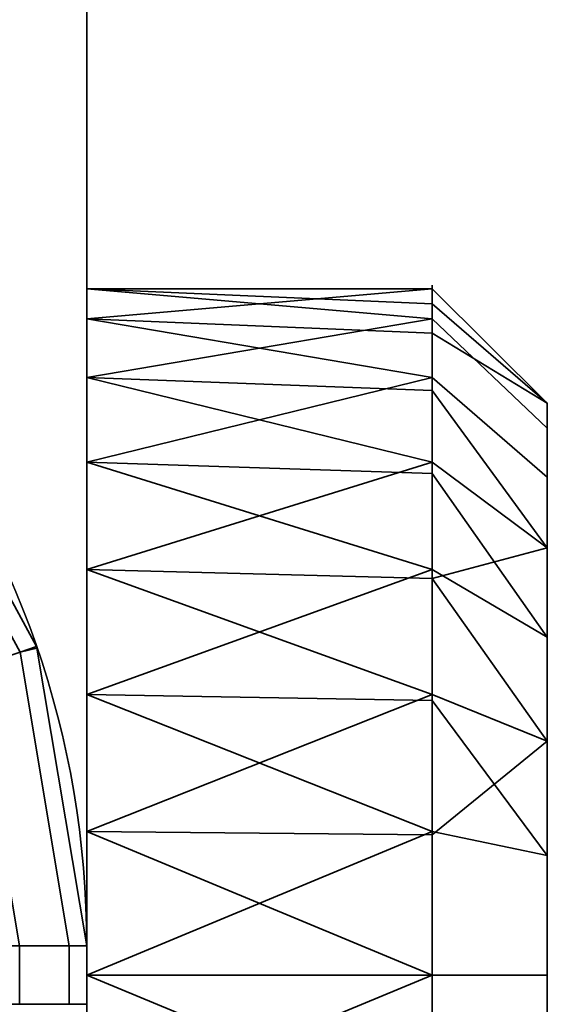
# Model space of a CAD drawing. Header units: millimetres. Extents: x -603 to 3703, y -115 to 249.
# Tile 623 of 656: x 1999.21 to 2001.5, y -19.93 to -15.65. Entities that reach past the tile are written whole.
import ezdxf

# ---------------------------------------------------------------- set-up
doc = ezdxf.new("R2010")
doc.units = ezdxf.units.MM
doc.layers.add('152', color=7, linetype='Continuous', true_color=0xffffff)

# ---------------------------------------------------------------- blocks, each defined once
blk = doc.blocks.new('UG_SURFACE_148')
at = {"layer": '152', "color": 252, "linetype": 'Continuous', "lineweight": 35}
for points in [[(1997.4999, -26.3, 1516.25), (1999.5, -26.3, 1516.25), (1999.5, -13.3, 1516.25), (1997.4999, -13.3, 1516.25)], [(1997.4999, -13.3, 1507.25), (1999.5, -13.3, 1507.25), (1999.5, -26.3, 1507.25), (1997.4999, -26.3, 1507.25)], [(1999.5, -13.3, 1516.25), (1999.5, -26.3, 1516.25), (1999.5, -20.4237, 1514.6844), (1999.5, -19.1763, 1514.6844)], [(1999.5, -13.3, 1507.25), (1999.5, -13.3, 1516.25), (1999.5, -16.8164, 1512.0636), (1999.5, -16.9468, 1510.8229)], [(1999.5, -13.3, 1516.25), (1999.5, -17.2019, 1513.25), (1999.5, -16.8164, 1512.0636)], [(1999.5, -16.9468, 1510.8229), (1999.5, -17.5706, 1509.7426), (1999.5, -13.3, 1507.25)], [(1999.5, -19.1763, 1514.6844), (1999.5, -18.0366, 1514.1771), (1999.5, -13.3, 1516.25)], [(1999.5, -18.0366, 1514.1771), (1999.5, -17.2019, 1513.25), (1999.5, -13.3, 1516.25)], [(1999.5, -17.5706, 1509.7426), (1999.5, -18.5798, 1509.0094), (1999.5, -13.3, 1507.25)], [(1999.5, -26.3, 1507.25), (1999.5, -13.3, 1507.25), (1999.5, -19.8, 1508.75), (1999.5, -21.0202, 1509.0094)], [(1999.5, -18.5798, 1509.0094), (1999.5, -19.8, 1508.75), (1999.5, -13.3, 1507.25)], [(1999.5, -16.9468, 1510.8229), (1999.5, -16.8164, 1512.0636), (2000.9999, -16.8164, 1511.4365)], [(1999.5, -16.8164, 1512.0636), (2000.9999, -16.8816, 1512.0567), (2000.9999, -16.8164, 1511.4365)], [(2000.9999, -16.9468, 1512.6771), (1999.5, -16.8164, 1512.0636), (1999.5, -17.2019, 1513.25)], [(2000.9999, -16.9468, 1512.6771), (2000.9999, -16.8816, 1512.0567), (1999.5, -16.8164, 1512.0636)], [(2000.9999, -16.8164, 1511.4365), (2000.9999, -17.0092, 1510.8432), (1999.5, -16.9468, 1510.8229)], [(2001.4999, -17.3137, 1511.4887), (2000.9999, -16.8164, 1511.4365), (2000.9999, -16.8816, 1512.0567)], [(2000.9999, -17.0092, 1510.8432), (2000.9999, -16.8164, 1511.4365), (2001.4999, -17.3137, 1511.4887)], [(2000.9999, -16.8816, 1512.0567), (2000.9999, -16.9468, 1512.6771), (2001.4999, -17.4224, 1512.5226), (2001.4999, -17.3137, 1511.4887)], [(1999.5, -17.5706, 1509.7426), (1999.5, -16.9468, 1510.8229), (2000.9999, -17.2019, 1510.25)], [(1999.5, -16.9468, 1510.8229), (2000.9999, -17.0092, 1510.8432), (2000.9999, -17.2019, 1510.25)], [(1999.5, -17.2019, 1513.25), (2000.9999, -17.2587, 1513.2172), (2000.9999, -16.9468, 1512.6771)], [(2001.4999, -17.9421, 1513.4228), (2001.4999, -17.4224, 1512.5226), (2000.9999, -16.9468, 1512.6771), (2000.9999, -17.2587, 1513.2172)], [(2001.4999, -17.3137, 1511.4887), (2001.4999, -17.6349, 1510.5), (2000.9999, -17.2019, 1510.25), (2000.9999, -17.0092, 1510.8432)], [(1999.5, -17.2019, 1513.25), (1999.5, -18.0366, 1514.1771), (2000.9999, -17.5706, 1513.7573)], [(2000.9999, -17.5706, 1513.7573), (2000.9999, -17.2587, 1513.2172), (1999.5, -17.2019, 1513.25)], [(2000.9999, -17.2019, 1510.25), (2000.9999, -17.6193, 1509.7865), (1999.5, -17.5706, 1509.7426)], [(2000.9999, -17.6193, 1509.7865), (2000.9999, -17.2019, 1510.25), (2001.4999, -17.6349, 1510.5), (2001.4999, -18.3305, 1509.7275)], [(1998.5926, -17.2579, 1502.1327), (1999.2102, -18.3959, 1502.1327), (1999.2822, -18.3711, 1501.75), (1998.66, -17.2247, 1501.75)], [(1998.66, -17.2247, 1499.75), (1999.2822, -18.3711, 1499.75), (1999.2102, -18.3959, 1499.3674), (1998.5926, -17.2579, 1499.3674)], [(1998.66, -17.2247, 1521.75), (1999.2822, -18.3711, 1521.75), (1999.2102, -18.3959, 1521.3673), (1998.5926, -17.2579, 1521.3673)], [(1998.5926, -17.2579, 1524.1327), (1999.2102, -18.3959, 1524.1327), (1999.2822, -18.3711, 1523.7499), (1998.66, -17.2247, 1523.7499)], [(1999.2822, -18.3711, 1521.75), (1998.66, -17.2247, 1521.75), (1998.66, -17.2247, 1523.7499), (1999.2822, -18.3711, 1523.7499)], [(1999.2822, -18.3711, 1499.75), (1998.66, -17.2247, 1499.75), (1998.66, -17.2247, 1501.75), (1999.2822, -18.3711, 1501.75)], [(1999.2102, -18.3959, 1502.1327), (1998.5926, -17.2579, 1502.1327), (1998.4217, -17.3913, 1502.4571), (1999.0053, -18.4664, 1502.4571)], [(1998.5926, -17.2579, 1499.3674), (1999.2102, -18.3959, 1499.3674), (1999.0053, -18.4664, 1499.0429), (1998.4217, -17.3913, 1499.0429)], [(1998.5926, -17.2579, 1521.3673), (1999.2102, -18.3959, 1521.3673), (1999.0053, -18.4664, 1521.0429), (1998.4217, -17.3913, 1521.0429)], [(1999.2102, -18.3959, 1524.1327), (1998.5926, -17.2579, 1524.1327), (1998.4217, -17.3913, 1524.4571), (1999.0053, -18.4664, 1524.4571)], [(2000.9999, -17.2587, 1513.2172), (2000.9999, -17.5706, 1513.7573), (2001.4999, -17.9421, 1513.4228)], [(2001.4999, -17.6349, 1510.5), (2001.4999, -17.3137, 1511.4887), (2001.4999, -17.4224, 1512.5226), (2001.4999, -19.8, 1511.75)], [(2001.4999, -17.4224, 1512.5226), (2001.4999, -17.9421, 1513.4228), (2001.4999, -18.7832, 1514.0339), (2001.4999, -19.8, 1511.75)], [(1999.5, -17.5706, 1509.7426), (2000.9999, -17.6193, 1509.7865), (2000.9999, -18.0366, 1509.323)], [(2000.9999, -18.0366, 1509.323), (1999.5, -18.5798, 1509.0094), (1999.5, -17.5706, 1509.7426)], [(1999.5, -18.0366, 1514.1771), (2000.9999, -18.0752, 1514.124), (2000.9999, -17.5706, 1513.7573)], [(2001.4999, -17.9421, 1513.4228), (2000.9999, -17.5706, 1513.7573), (2000.9999, -18.0752, 1514.124)], [(2001.4999, -18.3305, 1509.7275), (2000.9999, -18.0366, 1509.323), (2000.9999, -17.6193, 1509.7865)], [(2001.4999, -19.8, 1511.75), (2001.4999, -19.2802, 1509.3046), (2001.4999, -18.3305, 1509.7275), (2001.4999, -17.6349, 1510.5)], [(2000.9999, -18.0752, 1514.124), (2000.9999, -18.5798, 1514.4906), (2001.4999, -18.7832, 1514.0339), (2001.4999, -17.9421, 1513.4228)], [(2000.9999, -18.5798, 1514.4906), (1999.5, -18.0366, 1514.1771), (1999.5, -19.1763, 1514.6844)], [(2000.9999, -18.5798, 1514.4906), (2000.9999, -18.0752, 1514.124), (1999.5, -18.0366, 1514.1771)], [(2000.9999, -18.0366, 1509.323), (2000.9999, -18.6065, 1509.0692), (1999.5, -18.5798, 1509.0094)], [(2000.9999, -18.6065, 1509.0692), (2000.9999, -18.0366, 1509.323), (2001.4999, -18.3305, 1509.7275), (2001.4999, -19.2802, 1509.3046)], [(1999.4239, -19.673, 1502.1327), (1999.2102, -18.3959, 1502.1327), (1999.0053, -18.4664, 1502.4571), (1999.2071, -19.673, 1502.4571)], [(1999.2102, -18.3959, 1499.3674), (1999.4239, -19.673, 1499.3674), (1999.2071, -19.673, 1499.0429), (1999.0053, -18.4664, 1499.0429)], [(1999.2102, -18.3959, 1521.3673), (1999.4239, -19.673, 1521.3673), (1999.2071, -19.673, 1521.0429), (1999.0053, -18.4664, 1521.0429)], [(1999.4239, -19.673, 1524.1327), (1999.2102, -18.3959, 1524.1327), (1999.0053, -18.4664, 1524.4571), (1999.2071, -19.673, 1524.4571)], [(1999.2836, -18.3788, 1501.75), (1999.2822, -18.3711, 1501.75), (1999.2102, -18.3959, 1502.1327)], [(1999.2102, -18.3959, 1499.3674), (1999.2822, -18.3711, 1499.75), (1999.2836, -18.3788, 1499.75)], [(1999.2102, -18.3959, 1521.3673), (1999.2822, -18.3711, 1521.75), (1999.2836, -18.3788, 1521.75)], [(1999.2836, -18.3788, 1523.7499), (1999.2822, -18.3711, 1523.7499), (1999.2102, -18.3959, 1524.1327)], [(1999.2102, -18.3959, 1502.1327), (1999.4239, -19.673, 1502.1327), (1999.5, -19.673, 1501.75), (1999.2836, -18.3788, 1501.75)], [(1999.2836, -18.3788, 1499.75), (1999.5, -19.673, 1499.75), (1999.4239, -19.673, 1499.3674), (1999.2102, -18.3959, 1499.3674)], [(1999.2836, -18.3788, 1521.75), (1999.5, -19.673, 1521.75), (1999.4239, -19.673, 1521.3673), (1999.2102, -18.3959, 1521.3673)], [(1999.2102, -18.3959, 1524.1327), (1999.4239, -19.673, 1524.1327), (1999.5, -19.673, 1523.7499), (1999.2836, -18.3788, 1523.7499)], [(1999.2822, -18.3711, 1523.7499), (1999.2836, -18.3788, 1523.7499), (1999.2836, -18.3788, 1521.75), (1999.2822, -18.3711, 1521.75)], [(1999.2822, -18.3711, 1501.75), (1999.2836, -18.3788, 1501.75), (1999.2836, -18.3788, 1499.75), (1999.2822, -18.3711, 1499.75)], [(1999.5, -19.673, 1523.7499), (1999.5, -19.673, 1521.75), (1999.2836, -18.3788, 1521.75), (1999.2836, -18.3788, 1523.7499)], [(1999.5, -19.673, 1501.75), (1999.5, -19.673, 1499.75), (1999.2836, -18.3788, 1499.75), (1999.2836, -18.3788, 1501.75)], [(1999.5, -19.8, 1508.75), (1999.5, -18.5798, 1509.0094), (2000.9999, -19.1763, 1508.8155)], [(1999.5, -18.5798, 1509.0094), (2000.9999, -18.6065, 1509.0692), (2000.9999, -19.1763, 1508.8155)], [(1999.5, -19.1763, 1514.6844), (2000.9999, -19.1899, 1514.6203), (2000.9999, -18.5798, 1514.4906)], [(2001.4999, -18.7832, 1514.0339), (2000.9999, -18.5798, 1514.4906), (2000.9999, -19.1899, 1514.6203)], [(2001.4999, -19.2802, 1509.3046), (2000.9999, -19.1763, 1508.8155), (2000.9999, -18.6065, 1509.0692)], [(2000.9999, -19.1899, 1514.6203), (2000.9999, -19.8, 1514.75), (2001.4999, -19.8, 1514.25), (2001.4999, -18.7832, 1514.0339)], [(2001.4999, -18.7832, 1514.0339), (2001.4999, -19.8, 1514.25), (2001.4999, -20.8168, 1514.0339), (2001.4999, -19.8, 1511.75)], [(1999.5, -19.1763, 1514.6844), (1999.5, -20.4237, 1514.6844), (2000.9999, -19.8, 1514.75)], [(2000.9999, -19.8, 1514.75), (2000.9999, -19.1899, 1514.6203), (1999.5, -19.1763, 1514.6844)], [(2000.9999, -19.1763, 1508.8155), (2000.9999, -19.8, 1508.75), (1999.5, -19.8, 1508.75)], [(2000.9999, -19.8, 1508.75), (2000.9999, -19.1763, 1508.8155), (2001.4999, -19.2802, 1509.3046), (2001.4999, -19.8, 1509.25)], [(2001.4999, -20.3198, 1509.3046), (2001.4999, -19.8, 1509.25), (2001.4999, -19.2802, 1509.3046), (2001.4999, -19.8, 1511.75)], [(1999.2071, -19.673, 1524.4571), (1999.2071, -19.927, 1524.4571), (1999.4239, -19.927, 1524.1327), (1999.4239, -19.673, 1524.1327)], [(1999.2071, -19.927, 1521.0429), (1999.2071, -19.673, 1521.0429), (1999.4239, -19.673, 1521.3673), (1999.4239, -19.927, 1521.3673)], [(1999.2071, -19.673, 1502.4571), (1999.2071, -19.927, 1502.4571), (1999.4239, -19.927, 1502.1327), (1999.4239, -19.673, 1502.1327)], [(1999.2071, -19.927, 1499.0429), (1999.2071, -19.673, 1499.0429), (1999.4239, -19.673, 1499.3674), (1999.4239, -19.927, 1499.3674)], [(1999.4239, -19.673, 1524.1327), (1999.4239, -19.927, 1524.1327), (1999.5, -19.927, 1523.7499), (1999.5, -19.673, 1523.7499)], [(1999.4239, -19.927, 1521.3673), (1999.4239, -19.673, 1521.3673), (1999.5, -19.673, 1521.75), (1999.5, -19.927, 1521.75)], [(1999.4239, -19.673, 1502.1327), (1999.4239, -19.927, 1502.1327), (1999.5, -19.927, 1501.75), (1999.5, -19.673, 1501.75)], [(1999.4239, -19.927, 1499.3674), (1999.4239, -19.673, 1499.3674), (1999.5, -19.673, 1499.75), (1999.5, -19.927, 1499.75)], [(1999.5, -19.673, 1523.7499), (1999.5, -19.927, 1523.7499), (1999.5, -19.927, 1521.75), (1999.5, -19.673, 1521.75)], [(1999.5, -19.673, 1501.75), (1999.5, -19.927, 1501.75), (1999.5, -19.927, 1499.75), (1999.5, -19.673, 1499.75)], [(1999.5, -20.4237, 1514.6844), (2000.9999, -20.4101, 1514.6203), (2000.9999, -19.8, 1514.75)], [(1999.5, -19.8, 1508.75), (2000.9999, -19.8, 1508.75), (2000.9999, -20.4237, 1508.8155)], [(2000.9999, -20.4237, 1508.8155), (1999.5, -21.0202, 1509.0094), (1999.5, -19.8, 1508.75)], [(2001.4999, -20.8168, 1514.0339), (2001.4999, -19.8, 1514.25), (2000.9999, -19.8, 1514.75), (2000.9999, -20.4101, 1514.6203)], [(2001.4999, -19.8, 1509.25), (2001.4999, -20.3198, 1509.3046), (2000.9999, -20.4237, 1508.8155), (2000.9999, -19.8, 1508.75)], [(2001.4999, -20.8168, 1514.0339), (2001.4999, -21.6579, 1513.4228), (2001.4999, -22.1776, 1512.5226), (2001.4999, -19.8, 1511.75)], [(2001.4999, -22.1776, 1512.5226), (2001.4999, -22.2863, 1511.4887), (2001.4999, -21.9651, 1510.5), (2001.4999, -19.8, 1511.75)], [(2001.4999, -21.9651, 1510.5), (2001.4999, -21.2695, 1509.7275), (2001.4999, -20.3198, 1509.3046), (2001.4999, -19.8, 1511.75)]]:
    blk.add_3dface(points, dxfattribs=at)
blk = doc.blocks.new('UG_SURFACE_152')
at = {"layer": '152', "color": 252, "linetype": 'Continuous', "lineweight": 35}
for points in [[(970, -13.3, 2075.2499), (970, -30.22, 2075.2499), (2030, -30.22, 2075.2499), (2030, -13.3, 2075.2499)], [(971.5, -13.3, 2073.75), (2028.5001, -13.3, 2073.75), (2028.5001, -30.22, 2073.75), (971.5, -30.22, 2073.75)]]:
    blk.add_3dface(points, dxfattribs=at)
blk = doc.blocks.new('UG_SURFACE_155')
at = {"layer": '152', "color": 252, "linetype": 'Continuous', "lineweight": 35}
for points in [[(1997.4999, -26.3, 331.25), (1999.5, -26.3, 331.25), (1999.5, -13.3, 331.25), (1997.4999, -13.3, 331.25)], [(1997.4999, -13.3, 322.25), (1999.5, -13.3, 322.25), (1999.5, -26.3, 322.25), (1997.4999, -26.3, 322.25)], [(1999.5, -13.3, 331.25), (1999.5, -18.0366, 329.1771), (1999.5, -17.2019, 328.25)], [(1999.5, -13.3, 322.25), (1999.5, -16.9468, 325.8229), (1999.5, -17.5706, 324.7426)], [(1999.5, -17.2019, 328.25), (1999.5, -16.8164, 327.0636), (1999.5, -13.3, 331.25)], [(1999.5, -16.8164, 327.0636), (1999.5, -16.9468, 325.8229), (1999.5, -13.3, 322.25), (1999.5, -13.3, 331.25)], [(1999.5, -20.4237, 329.6844), (1999.5, -19.1763, 329.6844), (1999.5, -13.3, 331.25), (1999.5, -26.3, 331.25)], [(1999.5, -19.1763, 329.6844), (1999.5, -18.0366, 329.1771), (1999.5, -13.3, 331.25)], [(1999.5, -17.5706, 324.7426), (1999.5, -18.5798, 324.0094), (1999.5, -13.3, 322.25)], [(1999.5, -26.3, 322.25), (1999.5, -13.3, 322.25), (1999.5, -19.8, 323.75), (1999.5, -21.0202, 324.0094)], [(1999.5, -18.5798, 324.0094), (1999.5, -19.8, 323.75), (1999.5, -13.3, 322.25)], [(1999.5, -16.8164, 327.0636), (2000.9999, -16.8816, 327.0567), (2000.9999, -16.8164, 326.4364)], [(2000.9999, -16.8164, 326.4364), (1999.5, -16.9468, 325.8229), (1999.5, -16.8164, 327.0636)], [(2000.9999, -16.9468, 327.677), (1999.5, -16.8164, 327.0636), (1999.5, -17.2019, 328.25)], [(2000.9999, -16.9468, 327.677), (2000.9999, -16.8816, 327.0567), (1999.5, -16.8164, 327.0636)], [(2000.9999, -16.8164, 326.4364), (2000.9999, -17.0092, 325.8432), (1999.5, -16.9468, 325.8229)], [(2001.4999, -17.3137, 326.4887), (2000.9999, -16.8164, 326.4364), (2000.9999, -16.8816, 327.0567)], [(2000.9999, -17.0092, 325.8432), (2000.9999, -16.8164, 326.4364), (2001.4999, -17.3137, 326.4887)], [(2000.9999, -16.8816, 327.0567), (2000.9999, -16.9468, 327.677), (2001.4999, -17.4224, 327.5225), (2001.4999, -17.3137, 326.4887)], [(1999.5, -17.5706, 324.7426), (1999.5, -16.9468, 325.8229), (2000.9999, -17.2019, 325.25)], [(1999.5, -16.9468, 325.8229), (2000.9999, -17.0092, 325.8432), (2000.9999, -17.2019, 325.25)], [(1999.5, -17.2019, 328.25), (2000.9999, -17.2587, 328.2172), (2000.9999, -16.9468, 327.677)], [(2001.4999, -17.9421, 328.4228), (2001.4999, -17.4224, 327.5225), (2000.9999, -16.9468, 327.677), (2000.9999, -17.2587, 328.2172)], [(2001.4999, -17.3137, 326.4887), (2001.4999, -17.6349, 325.5), (2000.9999, -17.2019, 325.25), (2000.9999, -17.0092, 325.8432)], [(1999.5, -17.2019, 328.25), (1999.5, -18.0366, 329.1771), (2000.9999, -17.5706, 328.7574)], [(2000.9999, -17.5706, 328.7574), (2000.9999, -17.2587, 328.2172), (1999.5, -17.2019, 328.25)], [(2000.9999, -17.2019, 325.25), (2000.9999, -17.6193, 324.7865), (1999.5, -17.5706, 324.7426)], [(2000.9999, -17.6193, 324.7865), (2000.9999, -17.2019, 325.25), (2001.4999, -17.6349, 325.5), (2001.4999, -18.3305, 324.7274)], [(1998.5926, -17.2579, 317.1327), (1999.2102, -18.3959, 317.1327), (1999.2822, -18.3711, 316.75), (1998.66, -17.2247, 316.75)], [(1998.66, -17.2247, 314.75), (1999.2822, -18.3711, 314.75), (1999.2102, -18.3959, 314.3673), (1998.5926, -17.2579, 314.3673)], [(1998.66, -17.2247, 336.75), (1999.2822, -18.3711, 336.75), (1999.2102, -18.3959, 336.3673), (1998.5926, -17.2579, 336.3673)], [(1998.5926, -17.2579, 339.1327), (1999.2102, -18.3959, 339.1327), (1999.2822, -18.3711, 338.75), (1998.66, -17.2247, 338.75)], [(1999.2822, -18.3711, 336.75), (1998.66, -17.2247, 336.75), (1998.66, -17.2247, 338.75), (1999.2822, -18.3711, 338.75)], [(1999.2822, -18.3711, 314.75), (1998.66, -17.2247, 314.75), (1998.66, -17.2247, 316.75), (1999.2822, -18.3711, 316.75)], [(1999.2102, -18.3959, 317.1327), (1998.5926, -17.2579, 317.1327), (1998.4217, -17.3913, 317.4571), (1999.0053, -18.4664, 317.4571)], [(1998.5926, -17.2579, 314.3673), (1999.2102, -18.3959, 314.3673), (1999.0053, -18.4664, 314.0429), (1998.4217, -17.3913, 314.0429)], [(1998.5926, -17.2579, 336.3673), (1999.2102, -18.3959, 336.3673), (1999.0053, -18.4664, 336.0429), (1998.4217, -17.3913, 336.0429)], [(1999.2102, -18.3959, 339.1327), (1998.5926, -17.2579, 339.1327), (1998.4217, -17.3913, 339.4571), (1999.0053, -18.4664, 339.4571)], [(2000.9999, -17.2587, 328.2172), (2000.9999, -17.5706, 328.7574), (2001.4999, -17.9421, 328.4228)], [(2001.4999, -17.6349, 325.5), (2001.4999, -17.3137, 326.4887), (2001.4999, -17.4224, 327.5225), (2001.4999, -19.8, 326.75)], [(2001.4999, -17.4224, 327.5225), (2001.4999, -17.9421, 328.4228), (2001.4999, -18.7832, 329.0339), (2001.4999, -19.8, 326.75)], [(1999.5, -17.5706, 324.7426), (2000.9999, -17.6193, 324.7865), (2000.9999, -18.0366, 324.3229)], [(2000.9999, -18.0366, 324.3229), (1999.5, -18.5798, 324.0094), (1999.5, -17.5706, 324.7426)], [(1999.5, -18.0366, 329.1771), (2000.9999, -18.0752, 329.124), (2000.9999, -17.5706, 328.7574)], [(2001.4999, -18.7832, 329.0339), (2001.4999, -17.9421, 328.4228), (2000.9999, -17.5706, 328.7574), (2000.9999, -18.0752, 329.124)], [(2001.4999, -18.3305, 324.7274), (2000.9999, -18.0366, 324.3229), (2000.9999, -17.6193, 324.7865)], [(2001.4999, -19.8, 326.75), (2001.4999, -19.2802, 324.3046), (2001.4999, -18.3305, 324.7274), (2001.4999, -17.6349, 325.5)], [(2000.9999, -18.5798, 329.4906), (1999.5, -18.0366, 329.1771), (1999.5, -19.1763, 329.6844)], [(2000.9999, -18.5798, 329.4906), (2000.9999, -18.0752, 329.124), (1999.5, -18.0366, 329.1771)], [(2000.9999, -18.0366, 324.3229), (2000.9999, -18.6065, 324.0693), (1999.5, -18.5798, 324.0094)], [(2000.9999, -18.6065, 324.0693), (2000.9999, -18.0366, 324.3229), (2001.4999, -18.3305, 324.7274), (2001.4999, -19.2802, 324.3046)], [(2000.9999, -18.0752, 329.124), (2000.9999, -18.5798, 329.4906), (2001.4999, -18.7832, 329.0339)], [(1999.4239, -19.673, 317.1327), (1999.2102, -18.3959, 317.1327), (1999.0053, -18.4664, 317.4571), (1999.2071, -19.673, 317.4571)], [(1999.2102, -18.3959, 314.3673), (1999.4239, -19.673, 314.3673), (1999.2071, -19.673, 314.0429), (1999.0053, -18.4664, 314.0429)], [(1999.2102, -18.3959, 336.3673), (1999.4239, -19.673, 336.3673), (1999.2071, -19.673, 336.0429), (1999.0053, -18.4664, 336.0429)], [(1999.4239, -19.673, 339.1327), (1999.2102, -18.3959, 339.1327), (1999.0053, -18.4664, 339.4571), (1999.2071, -19.673, 339.4571)], [(1999.2836, -18.3788, 316.75), (1999.2822, -18.3711, 316.75), (1999.2102, -18.3959, 317.1327)], [(1999.2102, -18.3959, 314.3673), (1999.2822, -18.3711, 314.75), (1999.2836, -18.3788, 314.75)], [(1999.2102, -18.3959, 336.3673), (1999.2822, -18.3711, 336.75), (1999.2836, -18.3788, 336.75)], [(1999.2836, -18.3788, 338.75), (1999.2822, -18.3711, 338.75), (1999.2102, -18.3959, 339.1327)], [(1999.2102, -18.3959, 317.1327), (1999.4239, -19.673, 317.1327), (1999.5, -19.673, 316.75), (1999.2836, -18.3788, 316.75)], [(1999.2836, -18.3788, 314.75), (1999.5, -19.673, 314.75), (1999.4239, -19.673, 314.3673), (1999.2102, -18.3959, 314.3673)], [(1999.2836, -18.3788, 336.75), (1999.5, -19.673, 336.75), (1999.4239, -19.673, 336.3673), (1999.2102, -18.3959, 336.3673)], [(1999.2102, -18.3959, 339.1327), (1999.4239, -19.673, 339.1327), (1999.5, -19.673, 338.75), (1999.2836, -18.3788, 338.75)], [(1999.2822, -18.3711, 338.75), (1999.2836, -18.3788, 338.75), (1999.2836, -18.3788, 336.75), (1999.2822, -18.3711, 336.75)], [(1999.2822, -18.3711, 316.75), (1999.2836, -18.3788, 316.75), (1999.2836, -18.3788, 314.75), (1999.2822, -18.3711, 314.75)], [(1999.5, -19.673, 338.75), (1999.5, -19.673, 336.75), (1999.2836, -18.3788, 336.75), (1999.2836, -18.3788, 338.75)], [(1999.5, -19.673, 316.75), (1999.5, -19.673, 314.75), (1999.2836, -18.3788, 314.75), (1999.2836, -18.3788, 316.75)], [(1999.5, -18.5798, 324.0094), (2000.9999, -18.6065, 324.0693), (2000.9999, -19.1763, 323.8156)], [(2000.9999, -19.1763, 323.8156), (1999.5, -19.8, 323.75), (1999.5, -18.5798, 324.0094)], [(1999.5, -19.1763, 329.6844), (2000.9999, -19.1899, 329.6203), (2000.9999, -18.5798, 329.4906)], [(2001.4999, -18.7832, 329.0339), (2000.9999, -18.5798, 329.4906), (2000.9999, -19.1899, 329.6203)], [(2001.4999, -19.2802, 324.3046), (2000.9999, -19.1763, 323.8156), (2000.9999, -18.6065, 324.0693)], [(2000.9999, -19.1899, 329.6203), (2000.9999, -19.8, 329.75), (2001.4999, -19.8, 329.25), (2001.4999, -18.7832, 329.0339)], [(2001.4999, -18.7832, 329.0339), (2001.4999, -19.8, 329.25), (2001.4999, -20.8168, 329.0339), (2001.4999, -19.8, 326.75)], [(1999.5, -19.1763, 329.6844), (1999.5, -20.4237, 329.6844), (2000.9999, -19.8, 329.75)], [(2000.9999, -19.8, 329.75), (2000.9999, -19.1899, 329.6203), (1999.5, -19.1763, 329.6844)], [(2000.9999, -19.1763, 323.8156), (2000.9999, -19.8, 323.75), (1999.5, -19.8, 323.75)], [(2000.9999, -19.8, 323.75), (2000.9999, -19.1763, 323.8156), (2001.4999, -19.2802, 324.3046), (2001.4999, -19.8, 324.25)], [(2001.4999, -20.3198, 324.3046), (2001.4999, -19.8, 324.25), (2001.4999, -19.2802, 324.3046), (2001.4999, -19.8, 326.75)], [(1999.2071, -19.673, 339.4571), (1999.2071, -19.927, 339.4571), (1999.4239, -19.927, 339.1327), (1999.4239, -19.673, 339.1327)], [(1999.2071, -19.927, 336.0429), (1999.2071, -19.673, 336.0429), (1999.4239, -19.673, 336.3673), (1999.4239, -19.927, 336.3673)], [(1999.2071, -19.673, 317.4571), (1999.2071, -19.927, 317.4571), (1999.4239, -19.927, 317.1327), (1999.4239, -19.673, 317.1327)], [(1999.2071, -19.927, 314.0429), (1999.2071, -19.673, 314.0429), (1999.4239, -19.673, 314.3673), (1999.4239, -19.927, 314.3673)], [(1999.4239, -19.673, 339.1327), (1999.4239, -19.927, 339.1327), (1999.5, -19.927, 338.75), (1999.5, -19.673, 338.75)], [(1999.4239, -19.927, 336.3673), (1999.4239, -19.673, 336.3673), (1999.5, -19.673, 336.75), (1999.5, -19.927, 336.75)], [(1999.4239, -19.673, 317.1327), (1999.4239, -19.927, 317.1327), (1999.5, -19.927, 316.75), (1999.5, -19.673, 316.75)], [(1999.4239, -19.927, 314.3673), (1999.4239, -19.673, 314.3673), (1999.5, -19.673, 314.75), (1999.5, -19.927, 314.75)], [(1999.5, -19.673, 338.75), (1999.5, -19.927, 338.75), (1999.5, -19.927, 336.75), (1999.5, -19.673, 336.75)], [(1999.5, -19.673, 316.75), (1999.5, -19.927, 316.75), (1999.5, -19.927, 314.75), (1999.5, -19.673, 314.75)], [(1999.5, -20.4237, 329.6844), (2000.9999, -20.4101, 329.6203), (2000.9999, -19.8, 329.75)], [(1999.5, -21.0202, 324.0094), (1999.5, -19.8, 323.75), (2000.9999, -20.4237, 323.8156)], [(1999.5, -19.8, 323.75), (2000.9999, -19.8, 323.75), (2000.9999, -20.4237, 323.8156)], [(2001.4999, -20.8168, 329.0339), (2001.4999, -19.8, 329.25), (2000.9999, -19.8, 329.75), (2000.9999, -20.4101, 329.6203)], [(2001.4999, -19.8, 324.25), (2001.4999, -20.3198, 324.3046), (2000.9999, -20.4237, 323.8156), (2000.9999, -19.8, 323.75)], [(2001.4999, -20.8168, 329.0339), (2001.4999, -21.6579, 328.4228), (2001.4999, -22.1776, 327.5225), (2001.4999, -19.8, 326.75)], [(2001.4999, -22.1776, 327.5225), (2001.4999, -22.2863, 326.4887), (2001.4999, -21.9651, 325.5), (2001.4999, -19.8, 326.75)], [(2001.4999, -21.9651, 325.5), (2001.4999, -21.2695, 324.7274), (2001.4999, -20.3198, 324.3046), (2001.4999, -19.8, 326.75)]]:
    blk.add_3dface(points, dxfattribs=at)
blk = doc.blocks.new('UG_SURFACE_158')
at = {"layer": '152', "color": 252, "linetype": 'Continuous', "lineweight": 35}
for points in [[(1997.4999, -26.3, 1766.25), (1999.5, -26.3, 1766.25), (1999.5, -13.3, 1766.25), (1997.4999, -13.3, 1766.25)], [(1997.4999, -13.3, 1757.25), (1999.5, -13.3, 1757.25), (1999.5, -26.3, 1757.25), (1997.4999, -26.3, 1757.25)], [(1999.5, -13.3, 1766.25), (1999.5, -26.3, 1766.25), (1999.5, -20.4237, 1764.6844), (1999.5, -19.1763, 1764.6844)], [(1999.5, -13.3, 1757.25), (1999.5, -13.3, 1766.25), (1999.5, -16.8164, 1762.0636), (1999.5, -16.9468, 1760.8229)], [(1999.5, -13.3, 1766.25), (1999.5, -17.2019, 1763.25), (1999.5, -16.8164, 1762.0636)], [(1999.5, -16.9468, 1760.8229), (1999.5, -17.5706, 1759.7426), (1999.5, -13.3, 1757.25)], [(1999.5, -19.1763, 1764.6844), (1999.5, -18.0366, 1764.1771), (1999.5, -13.3, 1766.25)], [(1999.5, -18.0366, 1764.1771), (1999.5, -17.2019, 1763.25), (1999.5, -13.3, 1766.25)], [(1999.5, -17.5706, 1759.7426), (1999.5, -18.5798, 1759.0094), (1999.5, -13.3, 1757.25)], [(1999.5, -26.3, 1757.25), (1999.5, -13.3, 1757.25), (1999.5, -19.8, 1758.75), (1999.5, -21.0202, 1759.0094)], [(1999.5, -18.5798, 1759.0094), (1999.5, -19.8, 1758.75), (1999.5, -13.3, 1757.25)], [(1999.5, -16.8164, 1762.0636), (2000.9999, -16.8816, 1762.0567), (2000.9999, -16.8164, 1761.4365)], [(2000.9999, -16.8164, 1761.4365), (1999.5, -16.9468, 1760.8229), (1999.5, -16.8164, 1762.0636)], [(2000.9999, -16.9468, 1762.6771), (1999.5, -16.8164, 1762.0636), (1999.5, -17.2019, 1763.25)], [(2000.9999, -16.9468, 1762.6771), (2000.9999, -16.8816, 1762.0567), (1999.5, -16.8164, 1762.0636)], [(2000.9999, -16.8164, 1761.4365), (2000.9999, -17.0092, 1760.8432), (1999.5, -16.9468, 1760.8229)], [(2001.4999, -17.3137, 1761.4887), (2000.9999, -16.8164, 1761.4365), (2000.9999, -16.8816, 1762.0567)], [(2000.9999, -17.0092, 1760.8432), (2000.9999, -16.8164, 1761.4365), (2001.4999, -17.3137, 1761.4887)], [(2000.9999, -16.8816, 1762.0567), (2000.9999, -16.9468, 1762.6771), (2001.4999, -17.4224, 1762.5226), (2001.4999, -17.3137, 1761.4887)], [(1999.5, -17.5706, 1759.7426), (1999.5, -16.9468, 1760.8229), (2000.9999, -17.2019, 1760.25)], [(1999.5, -16.9468, 1760.8229), (2000.9999, -17.0092, 1760.8432), (2000.9999, -17.2019, 1760.25)], [(1999.5, -17.2019, 1763.25), (2000.9999, -17.2587, 1763.2172), (2000.9999, -16.9468, 1762.6771)], [(2001.4999, -17.9421, 1763.4228), (2001.4999, -17.4224, 1762.5226), (2000.9999, -16.9468, 1762.6771), (2000.9999, -17.2587, 1763.2172)], [(2001.4999, -17.3137, 1761.4887), (2001.4999, -17.6349, 1760.5), (2000.9999, -17.2019, 1760.25), (2000.9999, -17.0092, 1760.8432)], [(2000.9999, -17.5706, 1763.7573), (1999.5, -17.2019, 1763.25), (1999.5, -18.0366, 1764.1771)], [(2000.9999, -17.5706, 1763.7573), (2000.9999, -17.2587, 1763.2172), (1999.5, -17.2019, 1763.25)], [(2000.9999, -17.2019, 1760.25), (2000.9999, -17.6193, 1759.7865), (1999.5, -17.5706, 1759.7426)], [(2000.9999, -17.6193, 1759.7865), (2000.9999, -17.2019, 1760.25), (2001.4999, -17.6349, 1760.5), (2001.4999, -18.3305, 1759.7275)], [(1998.5926, -17.2579, 1752.1327), (1999.2102, -18.3959, 1752.1327), (1999.2822, -18.3711, 1751.75), (1998.66, -17.2247, 1751.75)], [(1998.66, -17.2247, 1749.75), (1999.2822, -18.3711, 1749.75), (1999.2102, -18.3959, 1749.3674), (1998.5926, -17.2579, 1749.3674)], [(1998.66, -17.2247, 1771.75), (1999.2822, -18.3711, 1771.75), (1999.2102, -18.3959, 1771.3673), (1998.5926, -17.2579, 1771.3673)], [(1998.5926, -17.2579, 1774.1327), (1999.2102, -18.3959, 1774.1327), (1999.2822, -18.3711, 1773.7499), (1998.66, -17.2247, 1773.7499)], [(1999.2822, -18.3711, 1771.75), (1998.66, -17.2247, 1771.75), (1998.66, -17.2247, 1773.7499), (1999.2822, -18.3711, 1773.7499)], [(1999.2822, -18.3711, 1749.75), (1998.66, -17.2247, 1749.75), (1998.66, -17.2247, 1751.75), (1999.2822, -18.3711, 1751.75)], [(1999.2102, -18.3959, 1752.1327), (1998.5926, -17.2579, 1752.1327), (1998.4217, -17.3913, 1752.4571), (1999.0053, -18.4664, 1752.4571)], [(1998.5926, -17.2579, 1749.3674), (1999.2102, -18.3959, 1749.3674), (1999.0053, -18.4664, 1749.0429), (1998.4217, -17.3913, 1749.0429)], [(1998.5926, -17.2579, 1771.3673), (1999.2102, -18.3959, 1771.3673), (1999.0053, -18.4664, 1771.0429), (1998.4217, -17.3913, 1771.0429)], [(1999.2102, -18.3959, 1774.1327), (1998.5926, -17.2579, 1774.1327), (1998.4217, -17.3913, 1774.4571), (1999.0053, -18.4664, 1774.4571)], [(2000.9999, -17.2587, 1763.2172), (2000.9999, -17.5706, 1763.7573), (2001.4999, -17.9421, 1763.4228)], [(2001.4999, -17.6349, 1760.5), (2001.4999, -17.3137, 1761.4887), (2001.4999, -17.4224, 1762.5226), (2001.4999, -19.8, 1761.75)], [(2001.4999, -17.4224, 1762.5226), (2001.4999, -17.9421, 1763.4228), (2001.4999, -18.7832, 1764.0339), (2001.4999, -19.8, 1761.75)], [(1999.5, -17.5706, 1759.7426), (2000.9999, -17.6193, 1759.7865), (2000.9999, -18.0366, 1759.323)], [(2000.9999, -18.0366, 1759.323), (1999.5, -18.5798, 1759.0094), (1999.5, -17.5706, 1759.7426)], [(1999.5, -18.0366, 1764.1771), (2000.9999, -18.0752, 1764.124), (2000.9999, -17.5706, 1763.7573)], [(2001.4999, -17.9421, 1763.4228), (2000.9999, -17.5706, 1763.7573), (2000.9999, -18.0752, 1764.124)], [(2001.4999, -18.3305, 1759.7275), (2000.9999, -18.0366, 1759.323), (2000.9999, -17.6193, 1759.7865)], [(2001.4999, -19.8, 1761.75), (2001.4999, -19.2802, 1759.3046), (2001.4999, -18.3305, 1759.7275), (2001.4999, -17.6349, 1760.5)], [(2000.9999, -18.0752, 1764.124), (2000.9999, -18.5798, 1764.4906), (2001.4999, -18.7832, 1764.0339), (2001.4999, -17.9421, 1763.4228)], [(1999.5, -18.0366, 1764.1771), (1999.5, -19.1763, 1764.6844), (2000.9999, -18.5798, 1764.4906)], [(2000.9999, -18.5798, 1764.4906), (2000.9999, -18.0752, 1764.124), (1999.5, -18.0366, 1764.1771)], [(2000.9999, -18.0366, 1759.323), (2000.9999, -18.6065, 1759.0692), (1999.5, -18.5798, 1759.0094)], [(2000.9999, -18.6065, 1759.0692), (2000.9999, -18.0366, 1759.323), (2001.4999, -18.3305, 1759.7275), (2001.4999, -19.2802, 1759.3046)], [(1999.4239, -19.673, 1752.1327), (1999.2102, -18.3959, 1752.1327), (1999.0053, -18.4664, 1752.4571), (1999.2071, -19.673, 1752.4571)], [(1999.2102, -18.3959, 1749.3674), (1999.4239, -19.673, 1749.3674), (1999.2071, -19.673, 1749.0429), (1999.0053, -18.4664, 1749.0429)], [(1999.2102, -18.3959, 1771.3673), (1999.4239, -19.673, 1771.3673), (1999.2071, -19.673, 1771.0429), (1999.0053, -18.4664, 1771.0429)], [(1999.4239, -19.673, 1774.1327), (1999.2102, -18.3959, 1774.1327), (1999.0053, -18.4664, 1774.4571), (1999.2071, -19.673, 1774.4571)], [(1999.2836, -18.3788, 1751.75), (1999.2822, -18.3711, 1751.75), (1999.2102, -18.3959, 1752.1327)], [(1999.2102, -18.3959, 1749.3674), (1999.2822, -18.3711, 1749.75), (1999.2836, -18.3788, 1749.75)], [(1999.2102, -18.3959, 1771.3673), (1999.2822, -18.3711, 1771.75), (1999.2836, -18.3788, 1771.75)], [(1999.2836, -18.3788, 1773.7499), (1999.2822, -18.3711, 1773.7499), (1999.2102, -18.3959, 1774.1327)], [(1999.2102, -18.3959, 1752.1327), (1999.4239, -19.673, 1752.1327), (1999.5, -19.673, 1751.75), (1999.2836, -18.3788, 1751.75)], [(1999.2836, -18.3788, 1749.75), (1999.5, -19.673, 1749.75), (1999.4239, -19.673, 1749.3674), (1999.2102, -18.3959, 1749.3674)], [(1999.2836, -18.3788, 1771.75), (1999.5, -19.673, 1771.75), (1999.4239, -19.673, 1771.3673), (1999.2102, -18.3959, 1771.3673)], [(1999.2102, -18.3959, 1774.1327), (1999.4239, -19.673, 1774.1327), (1999.5, -19.673, 1773.7499), (1999.2836, -18.3788, 1773.7499)], [(1999.2822, -18.3711, 1773.7499), (1999.2836, -18.3788, 1773.7499), (1999.2836, -18.3788, 1771.75), (1999.2822, -18.3711, 1771.75)], [(1999.2822, -18.3711, 1751.75), (1999.2836, -18.3788, 1751.75), (1999.2836, -18.3788, 1749.75), (1999.2822, -18.3711, 1749.75)], [(1999.5, -19.673, 1773.7499), (1999.5, -19.673, 1771.75), (1999.2836, -18.3788, 1771.75), (1999.2836, -18.3788, 1773.7499)], [(1999.5, -19.673, 1751.75), (1999.5, -19.673, 1749.75), (1999.2836, -18.3788, 1749.75), (1999.2836, -18.3788, 1751.75)], [(1999.5, -19.8, 1758.75), (1999.5, -18.5798, 1759.0094), (2000.9999, -19.1763, 1758.8155)], [(1999.5, -18.5798, 1759.0094), (2000.9999, -18.6065, 1759.0692), (2000.9999, -19.1763, 1758.8155)], [(1999.5, -19.1763, 1764.6844), (2000.9999, -19.1899, 1764.6203), (2000.9999, -18.5798, 1764.4906)], [(2001.4999, -18.7832, 1764.0339), (2000.9999, -18.5798, 1764.4906), (2000.9999, -19.1899, 1764.6203)], [(2001.4999, -19.2802, 1759.3046), (2000.9999, -19.1763, 1758.8155), (2000.9999, -18.6065, 1759.0692)], [(2000.9999, -19.1899, 1764.6203), (2000.9999, -19.8, 1764.75), (2001.4999, -19.8, 1764.25), (2001.4999, -18.7832, 1764.0339)], [(2001.4999, -18.7832, 1764.0339), (2001.4999, -19.8, 1764.25), (2001.4999, -20.8168, 1764.0339), (2001.4999, -19.8, 1761.75)], [(1999.5, -19.1763, 1764.6844), (1999.5, -20.4237, 1764.6844), (2000.9999, -19.8, 1764.75)], [(2000.9999, -19.8, 1764.75), (2000.9999, -19.1899, 1764.6203), (1999.5, -19.1763, 1764.6844)], [(2000.9999, -19.1763, 1758.8155), (2000.9999, -19.8, 1758.75), (1999.5, -19.8, 1758.75)], [(2000.9999, -19.8, 1758.75), (2000.9999, -19.1763, 1758.8155), (2001.4999, -19.2802, 1759.3046), (2001.4999, -19.8, 1759.25)], [(2001.4999, -20.3198, 1759.3046), (2001.4999, -19.8, 1759.25), (2001.4999, -19.2802, 1759.3046), (2001.4999, -19.8, 1761.75)], [(1999.2071, -19.673, 1774.4571), (1999.2071, -19.927, 1774.4571), (1999.4239, -19.927, 1774.1327), (1999.4239, -19.673, 1774.1327)], [(1999.2071, -19.927, 1771.0429), (1999.2071, -19.673, 1771.0429), (1999.4239, -19.673, 1771.3673), (1999.4239, -19.927, 1771.3673)], [(1999.2071, -19.673, 1752.4571), (1999.2071, -19.927, 1752.4571), (1999.4239, -19.927, 1752.1327), (1999.4239, -19.673, 1752.1327)], [(1999.2071, -19.927, 1749.0429), (1999.2071, -19.673, 1749.0429), (1999.4239, -19.673, 1749.3674), (1999.4239, -19.927, 1749.3674)], [(1999.4239, -19.673, 1774.1327), (1999.4239, -19.927, 1774.1327), (1999.5, -19.927, 1773.7499), (1999.5, -19.673, 1773.7499)], [(1999.4239, -19.927, 1771.3673), (1999.4239, -19.673, 1771.3673), (1999.5, -19.673, 1771.75), (1999.5, -19.927, 1771.75)], [(1999.4239, -19.673, 1752.1327), (1999.4239, -19.927, 1752.1327), (1999.5, -19.927, 1751.75), (1999.5, -19.673, 1751.75)], [(1999.4239, -19.927, 1749.3674), (1999.4239, -19.673, 1749.3674), (1999.5, -19.673, 1749.75), (1999.5, -19.927, 1749.75)], [(1999.5, -19.673, 1773.7499), (1999.5, -19.927, 1773.7499), (1999.5, -19.927, 1771.75), (1999.5, -19.673, 1771.75)], [(1999.5, -19.673, 1751.75), (1999.5, -19.927, 1751.75), (1999.5, -19.927, 1749.75), (1999.5, -19.673, 1749.75)], [(1999.5, -20.4237, 1764.6844), (2000.9999, -20.4101, 1764.6203), (2000.9999, -19.8, 1764.75)], [(1999.5, -19.8, 1758.75), (2000.9999, -19.8, 1758.75), (2000.9999, -20.4237, 1758.8155)], [(2000.9999, -20.4237, 1758.8155), (1999.5, -21.0202, 1759.0094), (1999.5, -19.8, 1758.75)], [(2001.4999, -20.8168, 1764.0339), (2001.4999, -19.8, 1764.25), (2000.9999, -19.8, 1764.75), (2000.9999, -20.4101, 1764.6203)], [(2001.4999, -19.8, 1759.25), (2001.4999, -20.3198, 1759.3046), (2000.9999, -20.4237, 1758.8155), (2000.9999, -19.8, 1758.75)], [(2001.4999, -20.8168, 1764.0339), (2001.4999, -21.6579, 1763.4228), (2001.4999, -22.1776, 1762.5226), (2001.4999, -19.8, 1761.75)], [(2001.4999, -22.1776, 1762.5226), (2001.4999, -22.2863, 1761.4887), (2001.4999, -21.9651, 1760.5), (2001.4999, -19.8, 1761.75)], [(2001.4999, -21.9651, 1760.5), (2001.4999, -21.2695, 1759.7275), (2001.4999, -20.3198, 1759.3046), (2001.4999, -19.8, 1761.75)]]:
    blk.add_3dface(points, dxfattribs=at)

msp = doc.modelspace()

# ---------------------------------------------------------------- linework, layer by layer
at = {"layer": '152', "color": 252, "linetype": 'Continuous', "lineweight": -3, "true_color": 0x939598}
for p, q in [((1999.5, -26.3, 1507.25), (1999.5, -13.3, 1507.25)), ((1999.5, -13.3, 1516.25), (1999.5, -26.3, 1516.25)), ((1999.5, -26.3, 322.25), (1999.5, -13.3, 322.25)), ((1999.5, -13.3, 331.25), (1999.5, -26.3, 331.25)), ((1999.5, -26.3, 1757.25), (1999.5, -13.3, 1757.25)), ((1999.5, -13.3, 1766.25), (1999.5, -26.3, 1766.25)), ((1999.5, -19.673, 1501.75), (1999.5, -19.927, 1501.75)), ((1999.5, -19.927, 1499.75), (1999.5, -19.673, 1499.75)), ((1999.5, -19.673, 1499.75), (1999.5, -19.673, 1501.75)), ((1999.5, -19.673, 1523.75), (1999.5, -19.927, 1523.75)), ((1999.5, -19.927, 1521.75), (1999.5, -19.673, 1521.75)), ((1999.5, -19.673, 1521.75), (1999.5, -19.673, 1523.75)), ((1999.5, -19.927, 336.75), (1999.5, -19.673, 336.75)), ((1999.5, -19.673, 316.75), (1999.5, -19.927, 316.75)), ((1999.5, -19.927, 314.75), (1999.5, -19.673, 314.75)), ((1999.5, -19.673, 336.75), (1999.5, -19.673, 338.75)), ((1999.5, -19.673, 314.75), (1999.5, -19.673, 316.75)), ((1999.5, -19.673, 338.75), (1999.5, -19.927, 338.75)), ((1999.5, -19.927, 1771.75), (1999.5, -19.673, 1771.75)), ((1999.5, -19.673, 1771.75), (1999.5, -19.673, 1773.75)), ((1999.5, -19.673, 1751.75), (1999.5, -19.927, 1751.75)), ((1999.5, -19.927, 1749.75), (1999.5, -19.673, 1749.75)), ((1999.5, -19.673, 1749.75), (1999.5, -19.673, 1751.75)), ((1999.5, -19.673, 1773.75), (1999.5, -19.927, 1773.75)), ((1999.5, -19.927, 1523.75), (1999.5, -19.927, 1521.75)), ((1999.5, -19.927, 1501.75), (1999.5, -19.927, 1499.75)), ((1999.5, -19.927, 316.75), (1999.5, -19.927, 314.75)), ((1999.5, -19.927, 338.75), (1999.5, -19.927, 336.75)), ((1999.5, -19.927, 1751.75), (1999.5, -19.927, 1749.75)), ((1999.5, -19.927, 1773.75), (1999.5, -19.927, 1771.75))]:
    msp.add_line(p, q, dxfattribs=at)
at = {"layer": '152', "color": 252, "linetype": 'Continuous', "lineweight": -3, "true_color": 0x939598, "extrusion": (-1, 0, 0)}
for centre in [(19.8, 1511.75, -1999.5), (19.8, 326.75, -1999.5), (19.8, 1761.75, -1999.5), (19.8, 1511.75, -2001), (19.8, 326.75, -2001), (19.8, 1761.75, -2001)]:
    msp.add_circle(centre, 3, dxfattribs=at)
at = {"layer": '152', "color": 252, "linetype": 'Continuous', "lineweight": -3, "true_color": 0x939598, "extrusion": (0, 0, -1)}
for centre, start, end in [((-1995.5, -19.673, -1523.75), 104.4775, 180), ((-1995.5, -19.673, -1501.75), 104.4775, 180), ((-1995.5, -19.673, -338.75), 104.4775, 180), ((-1995.5, -19.673, -316.75), 104.4775, 180), ((-1995.5, -19.673, -1751.75), 104.4775, 180), ((-1995.5, -19.673, -1773.75), 104.4775, 180), ((-1995.5, -19.927, -1501.75), 180, 255.5225), ((-1995.5, -19.927, -1523.75), 180, 255.5225), ((-1995.5, -19.927, -338.75), 180, 255.5225), ((-1995.5, -19.927, -316.75), 180, 255.5225), ((-1995.5, -19.927, -1773.75), 180, 255.5225), ((-1995.5, -19.927, -1751.75), 180, 255.5225)]:
    msp.add_arc(centre, 4, start, end, dxfattribs=at)
at = {"layer": '152', "color": 252, "linetype": 'Continuous', "lineweight": -3, "true_color": 0x939598}
for centre in [(1995.5, -19.673, 1521.75), (1995.5, -19.673, 1499.75), (1995.5, -19.673, 314.75), (1995.5, -19.673, 336.75), (1995.5, -19.673, 1749.75), (1995.5, -19.673, 1771.75)]:
    msp.add_arc(centre, 4, 0, 75.5225, dxfattribs=at)
at = {"layer": '152', "color": 252, "linetype": 'Continuous', "lineweight": -3, "true_color": 0x939598, "extrusion": (0, 1, 0)}
for centre, start, end in [((-1998.5, 1521.75, -19.673), 180, 270), ((-1998.5, 1523.75, -19.673), 90, 180), ((-1998.5, 1501.75, -19.673), 90, 180), ((-1998.5, 336.75, -19.673), 180, 270), ((-1998.5, 338.75, -19.673), 90, 180), ((-1998.5, 316.75, -19.673), 90, 180), ((-1998.5, 1771.75, -19.673), 180, 270), ((-1998.5, 1773.75, -19.673), 90, 180), ((-1998.5, 1751.75, -19.673), 90, 180), ((-1998.5, 1521.75, -19.927), 180, 270), ((-1998.5, 1523.75, -19.927), 90, 180), ((-1998.5, 1501.75, -19.927), 90, 180), ((-1998.5, 316.75, -19.927), 90, 180), ((-1998.5, 336.75, -19.927), 180, 270), ((-1998.5, 338.75, -19.927), 90, 180), ((-1998.5, 1751.75, -19.927), 90, 180), ((-1998.5, 1773.75, -19.927), 90, 180), ((-1998.5, 1771.75, -19.927), 180, 270)]:
    msp.add_arc(centre, 1, start, end, dxfattribs=at)
at = {"layer": '152', "color": 252, "linetype": 'Continuous', "lineweight": -3, "true_color": 0x939598, "extrusion": (0, -1, 0)}
for centre in [(1998.5, 1499.75, 19.673), (1998.5, 314.75, 19.673), (1998.5, 1749.75, 19.673), (1998.5, 1499.75, 19.927), (1998.5, 314.75, 19.927), (1998.5, 1749.75, 19.927)]:
    msp.add_arc(centre, 1, 270, 0, dxfattribs=at)

# ---------------------------------------------------------------- block references
at = {"layer": '152', "color": 252, "linetype": 'Continuous', "lineweight": -3, "true_color": 0x939598}
for name in ['UG_SURFACE_152', 'UG_SURFACE_148', 'UG_SURFACE_155', 'UG_SURFACE_158']:
    msp.add_blockref(name, (0, 0), dxfattribs=at)

doc.saveas('drawing.dxf')
